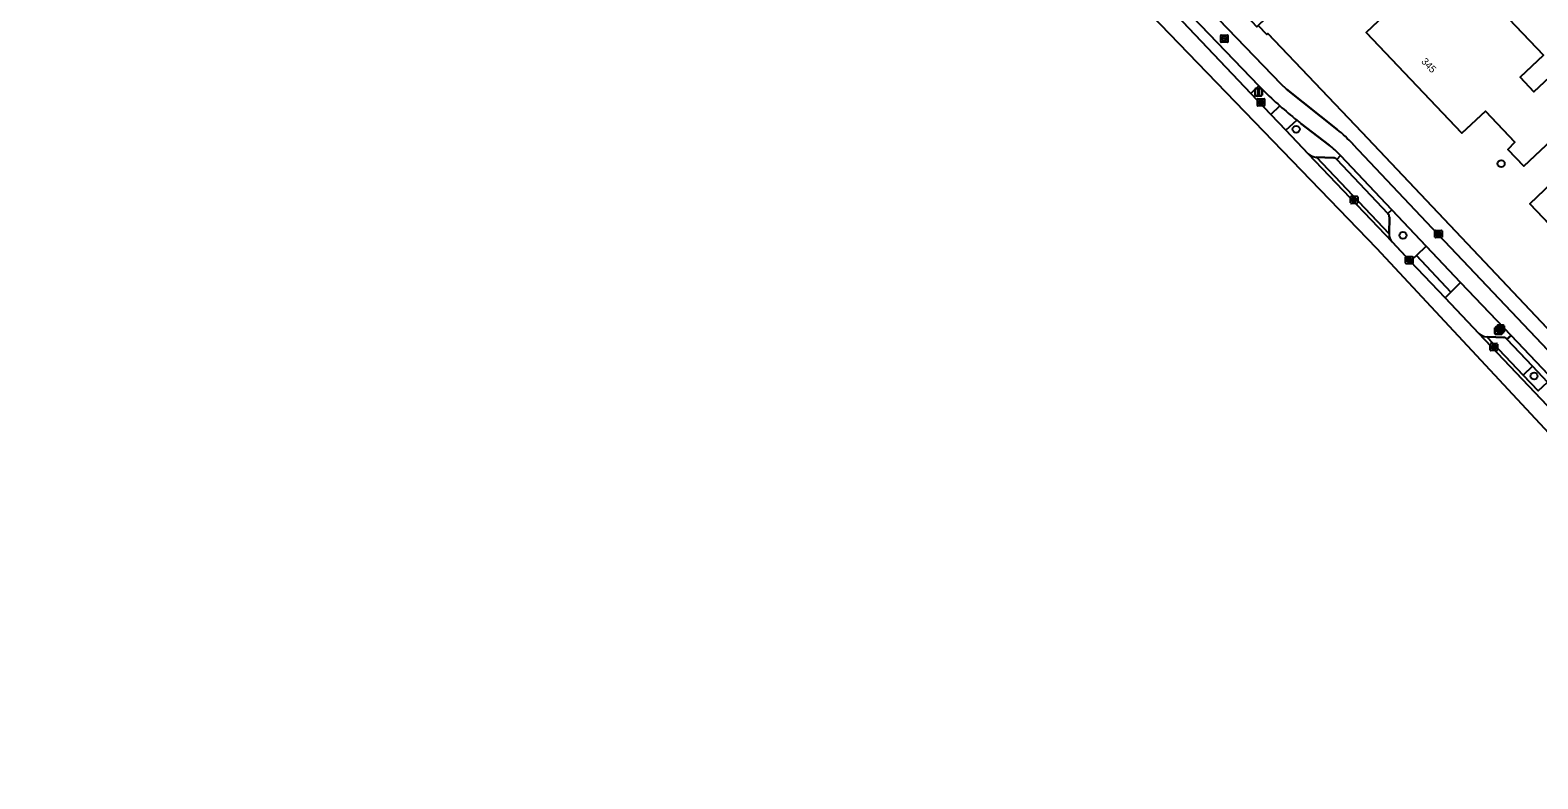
# Model space of a CAD drawing. Extents: x 162523 to 163266, y 381230 to 382050.
# Drawn here: x 162887.1 to 163097.3, y 381232.7 to 381337.1 of the extents above; entities that cross this region are included whole.
import ezdxf

# ---------------------------------------------------------------- set-up
doc = ezdxf.new("R2010")
doc.units = 0
for name, color, linetype in [('IMGEO_Berm_groen', 7, 'Continuous'), ('IMGEO_Berm_open', 7, 'Continuous'), ('IMGEO_Boom', 7, 'Continuous'), ('IMGEO_Brandkraan', 7, 'Continuous'), ('IMGEO_Erf', 7, 'Continuous'), ('IMGEO_Fietspad_gesloten', 7, 'Continuous'), ('IMGEO_Kolk', 7, 'Continuous'), ('IMGEO_Lichtmast', 7, 'Continuous'), ('IMGEO_Pand', 7, 'Continuous'), ('IMGEO_Pand_nummerreeks', 7, 'Continuous'), ('IMGEO_Parkeervlak_open', 7, 'Continuous'), ('IMGEO_Rijbaan_lokaal_gesloten', 7, 'Continuous'), ('IMGEO_Rijbaan_lokaal_open', 7, 'Continuous'), ('IMGEO_Rioolput', 7, 'Continuous'), ('IMGEO_Voetpad_open', 7, 'Continuous')]:
    doc.layers.add(name, color=color, linetype=linetype)

msp = doc.modelspace()

# ---------------------------------------------------------------- linework, layer by layer
at = {"layer": 'IMGEO_Berm_groen'}
for points in [[(163058.38, 381329.35), (163057.25, 381328.29), (163060.05, 381325.34), (163061.3, 381326.56)], [(163058.97, 381328.73), (163058.38, 381329.35)], [(163063.65, 381324.58), (163062.11, 381323.17), (163065.26, 381319.86)], [(163068.17, 381321.08), (163064.23, 381324.12)], [(163066.4, 381319.39), (163068.75, 381319.33)], [(163069.17, 381319.14), (163069.23, 381319.07), (163069.77, 381319.62), (163069.69, 381319.71)], [(163076.9, 381312.07), (163076.34, 381311.55), (163076.39, 381311.5)], [(163076.94, 381307.59), (163079.48, 381304.9), (163080.33, 381305.7), (163081.69, 381306.99), (163076.9, 381312.07)], [(163076.57, 381311.06), (163076.51, 381308.73)], [(163086.48, 381301.94), (163085.14, 381300.61), (163084.32, 381299.8), (163089.05, 381294.82)], [(163092.9, 381294.08), (163092.95, 381294.03), (163093.52, 381294.53), (163086.48, 381301.94)], [(163090.27, 381294.35), (163092.5, 381294.26)]]:
    msp.add_lwpolyline(points, dxfattribs=at)
msp.add_lwpolyline([(163096.52, 381290.27), (163095.2, 381289.02), (163097.29, 381286.81), (163098.62, 381288.06)], close=True, dxfattribs=at)
for centre, radius, start, end in [((163102.92, 381373.57), 62.79, 225.5714, 228.4767), ((163102.87, 381373.53), 62.73, 231.2915, 231.9684), ((163066.74, 381321.8), 2.44, 232.4668, 261.9377), ((163058.54, 381308.94), 15.5, 44.0115, 51.5768), ((163068.68, 381318.61), 0.718, 46.9274, 84.3905), ((163075.74, 381310.98), 0.832, 5.2807, 38.4564), ((163078.32, 381308.76), 1.81, 181.0527, 220.4978), ((163090.27, 381296.18), 1.83, 228.2147, 265.797), ((163090.26, 381295.94), 1.59, 265.4375, 270.4124), ((163092.52, 381293.78), 0.485, 38.5909, 92.9065)]:
    msp.add_arc(centre, radius, start, end, dxfattribs=at)
at = {"layer": 'IMGEO_Berm_open'}
for points in [[(163069.77, 381319.62), (163069.23, 381319.07), (163076.34, 381311.55), (163076.9, 381312.07)], [(163093.52, 381294.53), (163092.95, 381294.03), (163096.52, 381290.27), (163098.62, 381288.06), (163110.99, 381275.02), (163113.26, 381272.64), (163129.22, 381255.82), (163129.77, 381256.35)]]:
    msp.add_lwpolyline(points, close=True, dxfattribs=at)
at = {"layer": 'IMGEO_Boom'}
for centre in [(163063.57, 381323.3), (163092.14, 381318.5), (163078.46, 381308.51), (163096.73, 381288.89)]:
    msp.add_circle(centre, 0.489, dxfattribs=at)
at = {"layer": 'IMGEO_Brandkraan'}
for p, q in [((163082.9, 381308.27), (163082.9, 381309.12)), ((163082.98, 381309.19), (163083.83, 381309.19)), ((163083.83, 381308.19), (163082.98, 381308.19)), ((163083.16, 381308.69), (163083.16, 381308.7)), ((163083.2, 381308.74), (163083.6, 381308.74)), ((163083.6, 381308.65), (163083.2, 381308.65)), ((163083.39, 381308.97), (163083.41, 381308.97)), ((163083.41, 381308.41), (163083.39, 381308.41)), ((163083.64, 381308.7), (163083.64, 381308.69)), ((163083.9, 381309.12), (163083.9, 381308.27))]:
    msp.add_line(p, q, dxfattribs=at)
for points in [[(163082.9, 381308.27), (163082.9, 381309.12)], [(163082.98, 381309.19), (163083.83, 381309.19)], [(163083.83, 381308.19), (163082.98, 381308.19)], [(163083.9, 381309.12), (163083.9, 381308.27)]]:
    msp.add_lwpolyline(points, dxfattribs=at)
for centre, radius, start, end in [((163082.98, 381309.12), 0.0765, 91.552, 178.448), ((163082.98, 381309.12), 0.0765, 91.552, 178.448), ((163082.98, 381308.27), 0.0765, 181.552, 268.448), ((163082.98, 381308.27), 0.0765, 181.552, 268.448), ((163083.2, 381308.7), 0.0403, 85.8775, 175.7526), ((163083.2, 381308.69), 0.0366, 178.938, 274.7102), ((163083.61, 381308.7), 0.0386, 1.7309, 96.639), ((163083.6, 381308.69), 0.043, 264.8664, 352.4533), ((163083.83, 381309.12), 0.0765, 1.552, 88.448), ((163083.83, 381309.12), 0.0765, 1.552, 88.448), ((163083.83, 381308.27), 0.0765, 271.552, 358.448), ((163083.83, 381308.27), 0.0765, 271.552, 358.448)]:
    msp.add_arc(centre, radius, start, end, dxfattribs=at)
for centre, major_axis, ratio, start_param, end_param in [((163083.39, 381308.69), (-0.387, 0.002), 0.722429, 4.712389, 7.853982), ((163083.41, 381308.69), (-0.39, 0.002), 0.717154, 1.570796, 4.712389)]:
    msp.add_ellipse(centre, major_axis=major_axis, ratio=ratio, start_param=start_param, end_param=end_param, dxfattribs=at)
at = {"layer": 'IMGEO_Erf'}
for points in [[(163103.98, 381407.64), (163094.33, 381398.47), (163079.49, 381384.35), (163092.72, 381370.43), (163088.04, 381365.99), (163080.12, 381358.49), (163066, 381345.15), (163058.29, 381337.78), (163059.48, 381336.52), (163059.6, 381336.64), (163072.72, 381322.88), (163084.97, 381309.93), (163089.04, 381305.65), (163100.12, 381293.89)], [(163085.5, 381346.81), (163098.04, 381333.62), (163094.8, 381330.54), (163096.71, 381328.52), (163100.36, 381331.98)], [(163102.29, 381324.69), (163095.28, 381318.14), (163093.06, 381320.5), (163094.06, 381321.48), (163089.94, 381325.84), (163086.67, 381322.74), (163073.34, 381336.81), (163077.49, 381340.76)], [(163118.1, 381289.79), (163096.13, 381312.91), (163109.32, 381325.48)]]:
    msp.add_lwpolyline(points, dxfattribs=at)
at = {"layer": 'IMGEO_Fietspad_gesloten'}
for points in [[(163069.29, 381323.28), (163062.21, 381328.88), (163061.49, 381329.59), (163049.02, 381342.56)], [(163047.92, 381340.23), (163047.95, 381340.2), (163058.38, 381329.35), (163058.97, 381328.73)], [(163064.23, 381324.12), (163068.17, 381321.08)], [(163140.99, 381248.54), (163137.14, 381251.86), (163136.66, 381252.42), (163135.16, 381253.98), (163082.54, 381309.5), (163071.49, 381321.22)], [(163069.69, 381319.71), (163069.77, 381319.62), (163076.9, 381312.07), (163081.69, 381306.99), (163086.48, 381301.94), (163093.52, 381294.53), (163129.77, 381256.35), (163134.41, 381251.45), (163135.07, 381250.74), (163136.99, 381248.72), (163136.77, 381248.53)]]:
    msp.add_lwpolyline(points, dxfattribs=at)
for centre, radius, start, end in [((163102.92, 381373.57), 62.79, 225.5714, 228.4767), ((163102.44, 381373.01), 62.05, 228.4681, 231.3046), ((163102.87, 381373.53), 62.73, 231.2915, 231.9684), ((163055.16, 381306.03), 22.3, 42.9126, 50.663), ((163058.54, 381308.94), 15.5, 44.0115, 51.5768)]:
    msp.add_arc(centre, radius, start, end, dxfattribs=at)
at = {"layer": 'IMGEO_Kolk'}
for p, q in [((163058.17, 381326.63), (163058.17, 381327.48)), ((163058.24, 381327.55), (163059.1, 381327.55)), ((163059.1, 381326.55), (163058.24, 381326.55)), ((163058.43, 381327.05), (163058.43, 381327.06)), ((163058.47, 381327.1), (163058.87, 381327.1)), ((163058.86, 381327.01), (163058.47, 381327.01)), ((163058.68, 381326.77), (163058.65, 381326.77)), ((163058.66, 381327.33), (163058.68, 381327.33)), ((163058.91, 381327.06), (163058.91, 381327.05)), ((163059.17, 381327.48), (163059.17, 381326.63)), ((163071.15, 381313.02), (163071.15, 381313.87)), ((163071.22, 381313.95), (163072.08, 381313.95)), ((163071.64, 381313.73), (163071.66, 381313.73)), ((163072.15, 381313.87), (163072.15, 381313.02)), ((163072.08, 381312.95), (163071.22, 381312.95)), ((163071.41, 381313.44), (163071.41, 381313.45)), ((163071.45, 381313.49), (163071.85, 381313.49)), ((163071.85, 381313.4), (163071.45, 381313.4)), ((163071.66, 381313.17), (163071.63, 381313.17)), ((163071.89, 381313.45), (163071.89, 381313.44)), ((163078.83, 381304.63), (163078.83, 381305.48)), ((163078.91, 381305.56), (163079.76, 381305.56)), ((163079.14, 381305.1), (163079.53, 381305.1)), ((163079.32, 381305.34), (163079.35, 381305.34)), ((163079.84, 381305.48), (163079.84, 381304.63)), ((163079.76, 381304.56), (163078.91, 381304.56)), ((163079.09, 381305.05), (163079.09, 381305.06)), ((163079.53, 381305.01), (163079.13, 381305.01)), ((163079.34, 381304.78), (163079.32, 381304.78)), ((163079.58, 381305.06), (163079.58, 381305.05)), ((163090.63, 381292.51), (163090.63, 381293.36)), ((163090.7, 381293.44), (163091.55, 381293.44)), ((163090.88, 381292.93), (163090.88, 381292.94)), ((163091.32, 381292.89), (163090.92, 381292.89)), ((163090.93, 381292.98), (163091.32, 381292.98)), ((163091.11, 381293.22), (163091.14, 381293.22)), ((163091.14, 381292.66), (163091.11, 381292.66)), ((163091.37, 381292.94), (163091.37, 381292.93)), ((163091.63, 381293.36), (163091.63, 381292.51)), ((163091.55, 381292.44), (163090.7, 381292.44))]:
    msp.add_line(p, q, dxfattribs=at)
for points in [[(163058.17, 381326.63), (163058.17, 381327.48)], [(163058.24, 381327.55), (163059.1, 381327.55)], [(163059.1, 381326.55), (163058.24, 381326.55)], [(163059.17, 381327.48), (163059.17, 381326.63)], [(163071.15, 381313.02), (163071.15, 381313.87)], [(163071.22, 381313.95), (163072.08, 381313.95)], [(163072.15, 381313.87), (163072.15, 381313.02)], [(163072.08, 381312.95), (163071.22, 381312.95)], [(163078.83, 381304.63), (163078.83, 381305.48)], [(163078.91, 381305.56), (163079.76, 381305.56)], [(163079.84, 381305.48), (163079.84, 381304.63)], [(163079.76, 381304.56), (163078.91, 381304.56)], [(163090.63, 381292.51), (163090.63, 381293.36)], [(163090.7, 381293.44), (163091.55, 381293.44)], [(163091.63, 381293.36), (163091.63, 381292.51)], [(163091.55, 381292.44), (163090.7, 381292.44)]]:
    msp.add_lwpolyline(points, dxfattribs=at)
for centre, radius, start, end in [((163058.24, 381327.48), 0.0765, 91.552, 178.448), ((163058.24, 381327.48), 0.0765, 91.552, 178.448), ((163058.24, 381326.63), 0.0765, 181.552, 268.448), ((163058.24, 381326.63), 0.0765, 181.552, 268.448), ((163058.47, 381327.06), 0.0403, 85.8775, 175.7526), ((163058.46, 381327.05), 0.0366, 178.938, 274.7102), ((163058.87, 381327.05), 0.043, 264.8664, 352.4533), ((163058.87, 381327.06), 0.0386, 1.7309, 96.639), ((163059.09, 381327.48), 0.0765, 1.552, 88.448), ((163059.09, 381327.48), 0.0765, 1.552, 88.448), ((163059.09, 381326.63), 0.0765, 271.552, 358.448), ((163059.09, 381326.63), 0.0765, 271.552, 358.448), ((163071.23, 381313.87), 0.0765, 91.552, 178.448), ((163071.23, 381313.87), 0.0765, 91.552, 178.448), ((163072.07, 381313.87), 0.0765, 1.552, 88.448), ((163072.07, 381313.87), 0.0765, 1.552, 88.448), ((163071.23, 381313.02), 0.0765, 181.552, 268.448), ((163071.23, 381313.02), 0.0765, 181.552, 268.448), ((163071.45, 381313.45), 0.0403, 85.8775, 175.7526), ((163071.44, 381313.44), 0.0366, 178.938, 274.7102), ((163071.85, 381313.45), 0.0386, 1.7309, 96.639), ((163071.85, 381313.45), 0.043, 264.8664, 352.4533), ((163072.07, 381313.02), 0.0765, 271.552, 358.448), ((163072.07, 381313.02), 0.0765, 271.552, 358.448), ((163078.91, 381305.48), 0.0765, 91.552, 178.448), ((163078.91, 381305.48), 0.0765, 91.552, 178.448), ((163079.13, 381305.06), 0.0403, 85.8775, 175.7526), ((163079.54, 381305.06), 0.0386, 1.7309, 96.639), ((163079.76, 381305.48), 0.0765, 1.552, 88.448), ((163079.76, 381305.48), 0.0765, 1.552, 88.448), ((163078.91, 381304.63), 0.0765, 181.552, 268.448), ((163078.91, 381304.63), 0.0765, 181.552, 268.448), ((163079.13, 381305.05), 0.0366, 178.938, 274.7102), ((163079.53, 381305.06), 0.043, 264.8664, 352.4533), ((163079.76, 381304.63), 0.0765, 271.552, 358.448), ((163079.76, 381304.63), 0.0765, 271.552, 358.448), ((163090.7, 381293.36), 0.0765, 91.552, 178.448), ((163090.7, 381293.36), 0.0765, 91.552, 178.448), ((163090.7, 381292.51), 0.0765, 181.552, 268.448), ((163090.7, 381292.51), 0.0765, 181.552, 268.448), ((163090.92, 381292.94), 0.0403, 85.8775, 175.7526), ((163090.92, 381292.93), 0.0366, 178.938, 274.7102), ((163091.33, 381292.94), 0.0386, 1.7309, 96.639), ((163091.33, 381292.94), 0.043, 264.8664, 352.4533), ((163091.55, 381293.36), 0.0765, 1.552, 88.448), ((163091.55, 381293.36), 0.0765, 1.552, 88.448), ((163091.55, 381292.51), 0.0765, 271.552, 358.448), ((163091.55, 381292.51), 0.0765, 271.552, 358.448)]:
    msp.add_arc(centre, radius, start, end, dxfattribs=at)
for centre, major_axis, ratio, start_param, end_param in [((163058.66, 381327.05), (-0.387, 0.002), 0.722429, 4.712389, 7.853982), ((163058.68, 381327.05), (-0.39, 0.002), 0.717154, 1.570796, 4.712389), ((163071.64, 381313.45), (-0.387, 0.002), 0.722429, 4.712389, 7.853982), ((163071.66, 381313.45), (-0.39, 0.002), 0.717154, 1.570796, 4.712389), ((163079.32, 381305.06), (-0.387, 0.002), 0.722429, 4.712389, 7.853982), ((163079.35, 381305.06), (-0.39, 0.002), 0.717154, 1.570796, 4.712389), ((163091.11, 381292.94), (-0.387, 0.002), 0.722429, 4.712389, 7.853982), ((163091.14, 381292.94), (-0.39, 0.002), 0.717154, 1.570796, 4.712389)]:
    msp.add_ellipse(centre, major_axis=major_axis, ratio=ratio, start_param=start_param, end_param=end_param, dxfattribs=at)
at = {"layer": 'IMGEO_Lichtmast'}
for p, q in [((163057.84, 381328.07), (163057.84, 381328.87)), ((163057.84, 381328.87), (163057.84, 381328.07)), ((163057.94, 381328.97), (163058.73, 381328.97)), ((163058.73, 381328.97), (163057.94, 381328.97)), ((163058.83, 381328.87), (163058.83, 381328.07)), ((163058.83, 381328.07), (163058.83, 381328.87)), ((163058.73, 381327.97), (163057.94, 381327.97)), ((163057.94, 381327.97), (163058.73, 381327.97)), ((163091.27, 381294.81), (163091.27, 381295.61)), ((163091.27, 381295.61), (163091.27, 381294.81)), ((163091.37, 381295.71), (163092.16, 381295.71)), ((163092.16, 381295.71), (163091.37, 381295.71)), ((163092.16, 381294.71), (163091.37, 381294.71)), ((163091.37, 381294.71), (163092.16, 381294.71)), ((163091.55, 381295.08), (163091.55, 381295.88)), ((163091.55, 381295.88), (163091.55, 381295.08)), ((163091.65, 381295.98), (163092.44, 381295.98)), ((163092.44, 381295.98), (163091.65, 381295.98)), ((163092.44, 381294.98), (163091.65, 381294.98)), ((163091.65, 381294.98), (163092.44, 381294.98)), ((163092.26, 381295.61), (163092.26, 381294.81)), ((163092.26, 381294.81), (163092.26, 381295.61)), ((163092.54, 381295.88), (163092.54, 381295.08)), ((163092.54, 381295.08), (163092.54, 381295.88))]:
    msp.add_line(p, q, dxfattribs=at)
for points in [[(163058.26, 381328.85), (163058.41, 381328.85), (163058.41, 381328.1), (163058.26, 381328.1), (163058.26, 381328.85)], [(163091.69, 381295.58), (163091.84, 381295.58), (163091.84, 381294.83), (163091.69, 381294.83), (163091.69, 381295.58)], [(163091.97, 381295.85), (163092.12, 381295.85), (163092.12, 381295.1), (163091.97, 381295.1), (163091.97, 381295.85)]]:
    msp.add_lwpolyline(points, dxfattribs=at)
for centre, start, end in [((163057.94, 381328.87), 90, 180), ((163057.94, 381328.87), 90, 180), ((163058.73, 381328.87), 0, 90), ((163058.73, 381328.87), 360, 90), ((163057.94, 381328.07), 180, 270), ((163057.94, 381328.07), 180, 270), ((163058.73, 381328.07), 270, 0), ((163058.73, 381328.07), 270, 0), ((163091.37, 381295.61), 90, 180), ((163091.37, 381295.61), 90, 180), ((163091.37, 381294.81), 180, 270), ((163091.37, 381294.81), 180, 270), ((163091.65, 381295.88), 90, 180), ((163091.65, 381295.88), 90, 180), ((163091.65, 381295.08), 180, 270), ((163091.65, 381295.08), 180, 270), ((163092.16, 381295.61), 0, 90), ((163092.16, 381295.61), 360, 90), ((163092.16, 381294.81), 270, 0), ((163092.16, 381294.81), 270, 0), ((163092.44, 381295.88), 0, 90), ((163092.44, 381295.88), 360, 90), ((163092.44, 381295.08), 270, 0), ((163092.44, 381295.08), 270, 0)]:
    msp.add_arc(centre, 0.1, start, end, dxfattribs=at)
at = {"layer": 'IMGEO_Pand'}
for points in [[(163100.36, 381331.98), (163096.71, 381328.52), (163094.8, 381330.54), (163098.04, 381333.62), (163085.5, 381346.81)], [(163077.49, 381340.76), (163073.34, 381336.81), (163086.67, 381322.74), (163089.94, 381325.84), (163094.06, 381321.48), (163093.06, 381320.5), (163095.28, 381318.14), (163102.29, 381324.69)], [(163109.32, 381325.48), (163096.13, 381312.91), (163118.1, 381289.79)]]:
    msp.add_lwpolyline(points, dxfattribs=at)
at = {"layer": 'IMGEO_Parkeervlak_open'}
for points in [[(163065.26, 381319.86), (163076.94, 381307.59)], [(163068.75, 381319.33), (163066.4, 381319.39), (163076.51, 381308.73), (163076.57, 381311.06)], [(163076.51, 381308.73), (163066.4, 381319.39)], [(163069.23, 381319.07), (163069.17, 381319.14)], [(163076.39, 381311.5), (163076.34, 381311.55), (163069.23, 381319.07)], [(163089.05, 381294.82), (163129.77, 381251.9)], [(163090.14, 381294.35), (163095.2, 381289.02), (163096.52, 381290.27), (163092.95, 381294.03)], [(163097.29, 381286.81), (163095.2, 381289.02), (163090.14, 381294.35)], [(163092.5, 381294.26), (163090.27, 381294.35)], [(163092.95, 381294.03), (163092.9, 381294.08)]]:
    msp.add_lwpolyline(points, dxfattribs=at)
for centre, radius, start, end in [((163066.74, 381321.8), 2.44, 232.4668, 261.9377), ((163068.68, 381318.61), 0.718, 46.9274, 84.3905), ((163075.74, 381310.98), 0.832, 5.2807, 38.4564), ((163078.32, 381308.76), 1.81, 181.0527, 220.4978), ((163090.27, 381296.18), 1.83, 228.2147, 265.797), ((163090.26, 381295.94), 1.59, 265.4375, 270.4124), ((163092.52, 381293.78), 0.485, 38.5909, 92.9065)]:
    msp.add_arc(centre, radius, start, end, dxfattribs=at)
at = {"layer": 'IMGEO_Rijbaan_lokaal_gesloten'}
for points in [[(162887.11, 381503.09), (162963.91, 381421.65), (162967.16, 381418.21), (163074.79, 381306.7), (163143.69, 381232.74), (163143.73, 381232.91), (163146.87, 381246.55), (163146.48, 381246.26), (163145.74, 381245.61)], [(163135.6, 381245.84), (163133.36, 381248.15), (163132.2, 381249.36), (163129.77, 381251.9), (163089.05, 381294.82), (163084.32, 381299.8), (163079.48, 381304.9), (163076.94, 381307.59), (163065.26, 381319.86), (163062.11, 381323.17), (163060.05, 381325.34), (163057.25, 381328.29), (163046.9, 381339.21), (163044.36, 381341.9), (163042.88, 381343.46), (163040.81, 381345.63), (163040.4, 381346.07)]]:
    msp.add_lwpolyline(points, dxfattribs=at)
at = {"layer": 'IMGEO_Rijbaan_lokaal_open'}
for points in [[(163047.95, 381340.2), (163046.9, 381339.21), (163057.25, 381328.29), (163058.38, 381329.35)], [(163080.33, 381305.7), (163079.48, 381304.9), (163084.32, 381299.8), (163085.14, 381300.61)], [(163081.69, 381306.99), (163080.33, 381305.7), (163085.14, 381300.61), (163086.48, 381301.94)]]:
    msp.add_lwpolyline(points, close=True, dxfattribs=at)
at = {"layer": 'IMGEO_Rioolput'}
for p, q in [((163053.06, 381335.5), (163053.06, 381336.36)), ((163053.13, 381336.43), (163053.98, 381336.43)), ((163053.98, 381335.43), (163053.13, 381335.43)), ((163053.31, 381335.92), (163053.31, 381335.94)), ((163053.75, 381335.89), (163053.35, 381335.89)), ((163053.36, 381335.97), (163053.75, 381335.97)), ((163053.54, 381336.21), (163053.57, 381336.21)), ((163053.57, 381335.65), (163053.54, 381335.65)), ((163053.8, 381335.94), (163053.8, 381335.92)), ((163054.06, 381336.36), (163054.06, 381335.5))]:
    msp.add_line(p, q, dxfattribs=at)
for points in [[(163053.06, 381335.5), (163053.06, 381336.36)], [(163053.13, 381336.43), (163053.98, 381336.43)], [(163053.98, 381335.43), (163053.13, 381335.43)], [(163054.06, 381336.36), (163054.06, 381335.5)]]:
    msp.add_lwpolyline(points, dxfattribs=at)
for centre, radius, start, end in [((163053.13, 381336.35), 0.0765, 91.552, 178.448), ((163053.13, 381336.35), 0.0765, 91.552, 178.448), ((163053.13, 381335.5), 0.0765, 181.552, 268.448), ((163053.13, 381335.5), 0.0765, 181.552, 268.448), ((163053.35, 381335.93), 0.0403, 85.8775, 175.7526), ((163053.35, 381335.92), 0.0366, 178.938, 274.7102), ((163053.76, 381335.93), 0.0386, 1.7309, 96.639), ((163053.76, 381335.93), 0.043, 264.8664, 352.4533), ((163053.98, 381336.35), 0.0765, 1.552, 88.448), ((163053.98, 381336.35), 0.0765, 1.552, 88.448), ((163053.98, 381335.5), 0.0765, 271.552, 358.448), ((163053.98, 381335.5), 0.0765, 271.552, 358.448)]:
    msp.add_arc(centre, radius, start, end, dxfattribs=at)
for centre, major_axis, ratio, start_param, end_param in [((163053.54, 381335.93), (-0.387, 0.002), 0.722429, 4.712389, 7.853982), ((163053.57, 381335.93), (-0.39, 0.002), 0.717154, 1.570796, 4.712389)]:
    msp.add_ellipse(centre, major_axis=major_axis, ratio=ratio, start_param=start_param, end_param=end_param, dxfattribs=at)
at = {"layer": 'IMGEO_Voetpad_open'}
for points in [[(163059.6, 381336.64), (163059.48, 381336.52), (163058.29, 381337.78), (163058.1, 381337.6), (163055.53, 381340.3), (163054.66, 381341.22), (163033.05, 381363.93), (162981.38, 381418.11), (162980.04, 381416.86), (162981.39, 381415.37), (162993.27, 381402.91), (163018.68, 381376.22), (163040.08, 381353.79), (163042.13, 381351.63), (163043.68, 381349.9), (163044.24, 381349.13), (163046.57, 381345.76)], [(163049.02, 381342.56), (163061.49, 381329.59), (163062.21, 381328.88), (163069.29, 381323.28)], [(163100.12, 381293.89), (163089.04, 381305.65), (163084.97, 381309.93), (163072.72, 381322.88), (163059.6, 381336.64)], [(163061.3, 381326.56), (163060.05, 381325.34), (163062.11, 381323.17), (163063.65, 381324.58)], [(163071.49, 381321.22), (163082.54, 381309.5), (163135.16, 381253.98)]]:
    msp.add_lwpolyline(points, dxfattribs=at)
for centre, radius, start, end in [((163102.44, 381373.01), 62.05, 228.4681, 231.3046), ((163055.16, 381306.03), 22.3, 42.9126, 50.663)]:
    msp.add_arc(centre, radius, start, end, dxfattribs=at)

# ---------------------------------------------------------------- texts
at = {"layer": 'IMGEO_Pand_nummerreeks'}
msp.add_text('345', height=1, rotation=313.6428, dxfattribs=at).set_placement((163080.94, 381332.68))

doc.saveas('drawing.dxf')
